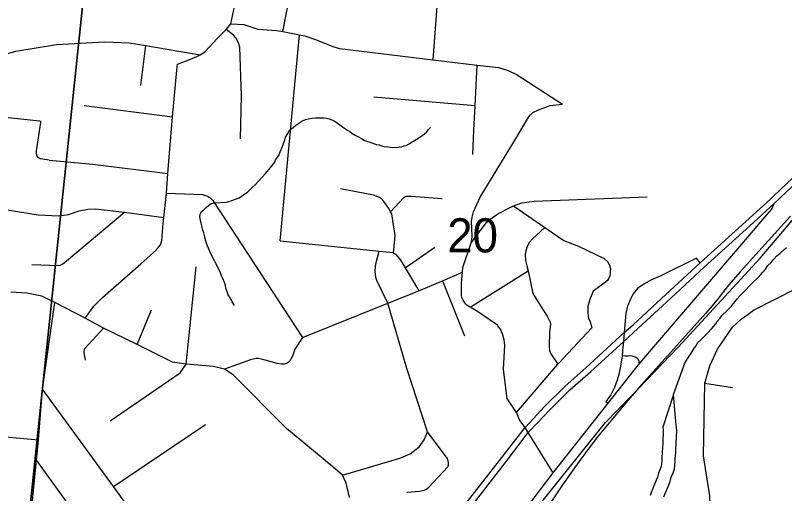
# Model space of a CAD drawing. Extents: x 0 to 34, y 0 to 22.
# Drawn here: x 2.6893 to 3.1612, y 17.5855 to 17.879 of the extents above; entities that cross this region are included whole.
import ezdxf

# ---------------------------------------------------------------- set-up
doc = ezdxf.new("R2010")
doc.units = 0
for name, color, linetype in [('GM_X_City_Street', 7, 'Continuous'), ('GM_X_County_Road', 7, 'Continuous'), ('GM_X_Interchange_Ramps', 7, 'Continuous'), ('GM_X_Minor_River', 7, 'Continuous'), ('GM_X_Rail_Line', 7, 'Continuous'), ('GM_X_Section', 7, 'Continuous'), ('GM_X_Section_Text', 7, 'Continuous'), ('GM_X_State_Route', 7, 'Continuous'), ('GM_X_US_Route', 7, 'Continuous')]:
    doc.layers.add(name, color=color, linetype=linetype)

msp = doc.modelspace()

# ---------------------------------------------------------------- linework, layer by layer
at = {"layer": 'GM_X_City_Street'}
for p, q in [((2.94564, 17.85176), (2.95033, 17.9181)), ((2.8534, 17.86906), (2.86104, 17.90871)), ((2.85178, 17.74068), (2.86366, 17.86715)), ((2.76623, 17.83595), (2.76935, 17.86057)), ((2.97133, 17.82351), (2.90911, 17.82892)), ((2.7314, 17.82382), (2.78573, 17.81676)), ((2.92832, 17.72405), (2.94656, 17.73686)), ((2.79413, 17.66492), (2.80015, 17.72474)), ((2.96821, 17.70004), (3.00392, 17.72222)), ((2.95127, 17.71622), (2.9649, 17.68242)), ((2.76402, 17.6771), (2.77281, 17.69836)), ((3.11216, 17.65336), (3.12925, 17.6507)), ((2.74946, 17.58994), (2.80587, 17.62797)), ((2.70231, 17.6059), (2.75031, 17.53932))]:
    msp.add_line(p, q, dxfattribs=at)
for points in [[(2.82746, 17.8032), (2.82802, 17.82962), (2.82694, 17.85949), (2.82637, 17.86152), (2.8256, 17.86349), (2.82451, 17.86524), (2.82311, 17.86699), (2.81869, 17.87036)], [(2.82149, 17.87381), (2.82952, 17.87349), (2.838, 17.87064), (2.84938, 17.86981), (2.8534, 17.86906), (2.86366, 17.86715), (2.86679, 17.86657), (2.87282, 17.86434), (2.88469, 17.8597), (2.88809, 17.85867), (2.94564, 17.85176), (2.97252, 17.84854), (2.98567, 17.84696), (2.99152, 17.84512), (2.99716, 17.84252), (3.0249, 17.82459)], [(2.64474, 17.84233), (2.65263, 17.84479), (2.67254, 17.85214), (2.68955, 17.85708), (2.71452, 17.86108), (2.744, 17.86281), (2.75918, 17.86216), (2.76935, 17.86057), (2.80267, 17.85482)], [(2.96991, 17.79371), (2.97062, 17.80866), (2.97133, 17.82351), (2.97252, 17.84854)], [(2.62782, 17.82257), (2.68122, 17.81677), (2.70407, 17.81428), (2.70479, 17.81415)], [(3.01909, 17.59835), (3.00392, 17.62311), (3.00201, 17.62602), (2.99872, 17.63046), (2.99669, 17.63534), (2.99106, 17.644), (2.98877, 17.66173), (2.98947, 17.67673), (2.98908, 17.67992), (2.9881, 17.68361), (2.98693, 17.68637), (2.98595, 17.68774), (2.98498, 17.68881), (2.97992, 17.69235), (2.97281, 17.69726), (2.96821, 17.70004), (2.96619, 17.70125), (2.9655, 17.70199), (2.96404, 17.70428), (2.96325, 17.70594), (2.96295, 17.70718), (2.96292, 17.71459), (2.96361, 17.72149), (2.96388, 17.72427), (2.96894, 17.73939), (2.96932, 17.74135), (2.96951, 17.74381), (2.96904, 17.75248), (2.96947, 17.75517), (2.97031, 17.75853), (2.97449, 17.76756), (2.99495, 17.80094), (3.0042, 17.81671), (3.00538, 17.818), (3.00675, 17.81945), (3.01019, 17.82113), (3.01728, 17.82363), (3.0249, 17.82459)], [(2.70998, 17.79027), (2.70614, 17.79069), (2.70454, 17.79107), (2.70328, 17.79182), (2.70266, 17.79271), (2.70229, 17.79431), (2.70232, 17.79596), (2.70497, 17.81333), (2.70493, 17.81385)], [(2.70998, 17.79027), (2.73681, 17.78776), (2.78277, 17.78207)], [(2.92128, 17.73312), (2.92232, 17.74403), (2.92132, 17.75052), (2.92013, 17.7572), (2.91945, 17.75856), (2.91846, 17.76054), (2.91499, 17.76549), (2.91388, 17.76654), (2.91256, 17.76725), (2.90898, 17.76866), (2.88874, 17.77254)], [(2.62212, 17.76754), (2.64847, 17.76505), (2.6712, 17.76168), (2.67648, 17.76084), (2.70319, 17.75659), (2.71572, 17.75611), (2.7191, 17.75635), (2.72181, 17.75693), (2.72851, 17.75906), (2.73372, 17.7601), (2.73841, 17.76036), (2.75619, 17.75827), (2.78031, 17.75503)], [(2.78195, 17.76991), (2.80413, 17.76913), (2.80734, 17.76811), (2.80884, 17.76713), (2.81051, 17.76538), (2.86552, 17.68125), (2.86082, 17.67413), (2.85921, 17.6698), (2.85851, 17.66842), (2.85779, 17.66719), (2.85689, 17.66621), (2.85612, 17.66564), (2.85416, 17.66497), (2.85253, 17.66492), (2.84999, 17.66544), (2.84244, 17.66751), (2.83846, 17.66842), (2.83773, 17.66852), (2.83702, 17.6685), (2.83352, 17.66772), (2.81764, 17.66187)], [(2.91945, 17.75856), (2.92757, 17.76729), (2.92828, 17.76776), (2.9291, 17.76802), (2.93045, 17.76816), (2.93214, 17.76814), (2.9511, 17.76657)], [(2.96894, 17.73939), (2.97834, 17.75189), (2.98193, 17.75501), (2.98529, 17.75724), (2.99316, 17.76125), (2.99494, 17.76207), (2.99642, 17.76276), (2.99987, 17.76395), (3.00749, 17.76492), (3.07688, 17.76772)], [(2.99494, 17.76207), (3.01412, 17.74893), (3.02579, 17.74093), (3.03483, 17.73749), (3.05043, 17.72991), (3.05267, 17.72777), (3.05367, 17.72551), (3.05429, 17.72374), (3.05425, 17.72177), (3.05425, 17.72083), (3.05401, 17.71919), (3.05306, 17.71732), (3.05243, 17.71637), (3.04875, 17.71341), (3.04374, 17.70973), (3.04302, 17.70807), (3.04193, 17.70521), (3.0405, 17.70049), (3.04042, 17.69859), (3.04044, 17.69625), (3.04092, 17.69325), (3.04182, 17.69095), (3.04288, 17.68731)], [(2.69931, 17.72607), (2.71602, 17.7255), (2.71701, 17.72582), (2.71832, 17.72659), (2.7218, 17.72936), (2.75619, 17.75827)], [(3.01412, 17.74893), (3.00643, 17.74194), (3.00477, 17.7399), (3.00329, 17.73726), (3.00244, 17.73454), (3.00205, 17.73234), (3.00225, 17.72863), (3.00313, 17.72529), (3.00392, 17.72222), (3.00667, 17.70828), (3.00997, 17.70307), (3.01549, 17.6944), (3.01682, 17.692), (3.01731, 17.69074), (3.01754, 17.68929), (3.01699, 17.68467), (3.0168, 17.67574), (3.01704, 17.67342), (3.01785, 17.67134), (3.02197, 17.66491)], [(2.85178, 17.74068), (2.91244, 17.73434), (2.91906, 17.73365), (2.92077, 17.73342), (2.92128, 17.73312), (2.92246, 17.73243), (2.92524, 17.72913), (2.92832, 17.72405), (2.9368, 17.71006)], [(2.92935, 17.58643), (2.93712, 17.58705), (2.93997, 17.58757), (2.94111, 17.58814), (2.94284, 17.58942), (2.95449, 17.60189), (2.95476, 17.60244), (2.95494, 17.60306), (2.95502, 17.60437), (2.95476, 17.60565), (2.95412, 17.60723), (2.94209, 17.62336), (2.92952, 17.66231), (2.9178, 17.70238), (2.91765, 17.70288), (2.9111, 17.71634), (2.91051, 17.71831), (2.91007, 17.72187), (2.91019, 17.72503), (2.91078, 17.72813), (2.91244, 17.73434)], [(2.86552, 17.68125), (2.9178, 17.70238), (2.9368, 17.71006), (2.95127, 17.71622), (2.96361, 17.72149)], [(2.73226, 17.66734), (2.73151, 17.67213), (2.73147, 17.67285), (2.73161, 17.67381), (2.73178, 17.67432), (2.73204, 17.67476), (2.74341, 17.68711)], [(2.99669, 17.63534), (3.02197, 17.66491), (3.02247, 17.66534), (3.04288, 17.68731)], [(2.74743, 17.63012), (2.79043, 17.65957), (2.79413, 17.66492)], [(2.77471, 17.55363), (2.77448, 17.55441), (2.77353, 17.55645), (2.7727, 17.55803), (2.74946, 17.58994), (2.70599, 17.64966)], [(2.65529, 17.62406), (2.65833, 17.62266), (2.70346, 17.61855)], [(2.8899, 17.59693), (2.92516, 17.60735), (2.93145, 17.60989), (2.93701, 17.61416), (2.94011, 17.61847), (2.94209, 17.62336)]]:
    msp.add_lwpolyline(points, dxfattribs=at)
at = {"layer": 'GM_X_County_Road'}
for points in [[(3.15493, 17.70471), (3.20967, 17.73251), (3.21525, 17.73639), (3.22249, 17.74427), (3.26056, 17.79744), (3.26733, 17.8072), (3.30929, 17.86015), (3.31795, 17.87036), (3.34015, 17.89755), (3.37567, 17.94129), (3.38311, 17.95098)], [(2.73213, 17.69313), (2.7374, 17.70053), (2.74274, 17.70595), (2.76633, 17.7265), (2.77587, 17.73521), (2.77833, 17.73826), (2.77907, 17.74097), (2.7794, 17.74327), (2.77981, 17.74902), (2.78031, 17.75503), (2.78195, 17.76991), (2.78277, 17.78207), (2.78573, 17.81676), (2.78828, 17.84545), (2.78853, 17.8475), (2.78869, 17.84915), (2.79568, 17.85178), (2.80061, 17.85375), (2.80267, 17.85482), (2.80485, 17.85627), (2.8058, 17.85692), (2.81311, 17.86477), (2.81869, 17.87036), (2.82149, 17.87381), (2.82387, 17.88523)], [(3.06912, 17.66149), (3.07235, 17.66558), (3.13739, 17.74142), (3.14901, 17.7552), (3.15334, 17.76008), (3.15471, 17.76348)], [(3.12702, 17.68438), (3.12925, 17.68766), (3.13447, 17.69265), (3.13791, 17.6951), (3.14213, 17.6982), (3.15493, 17.70471)], [(2.69032, 17.52427), (2.69812, 17.56488), (2.70231, 17.6059), (2.70346, 17.61855), (2.70599, 17.64966), (2.71341, 17.70273)], [(3.11325, 17.59696), (3.11145, 17.6087), (3.11216, 17.65336), (3.11538, 17.66391), (3.12004, 17.67412), (3.12702, 17.68438)], [(2.95444, 17.51298), (3.01909, 17.59835), (3.05292, 17.64106), (3.06912, 17.66149)], [(3.11379, 17.56117), (3.11553, 17.57016), (3.1155, 17.57872), (3.1152, 17.58419), (3.11325, 17.59696)]]:
    msp.add_lwpolyline(points, dxfattribs=at)
at = {"layer": 'GM_X_Interchange_Ramps'}
for points in [[(3.10942, 17.72719), (3.10712, 17.72994), (3.08528, 17.71923), (3.07944, 17.71669), (3.07478, 17.71414), (3.07102, 17.71132), (3.06836, 17.70816), (3.06671, 17.70496), (3.06488, 17.70063), (3.06368, 17.69614), (3.06272, 17.68436), (3.06226, 17.67867), (3.06201, 17.67555), (3.06152, 17.67003), (3.06048, 17.66377), (3.05938, 17.65865), (3.05847, 17.65516), (3.05688, 17.65057), (3.05466, 17.64613), (3.05159, 17.64211), (3.05292, 17.64106)], [(3.07235, 17.66558), (3.07203, 17.66585), (3.07186, 17.66677), (3.07103, 17.66815), (3.06996, 17.66909), (3.06848, 17.66977), (3.06688, 17.67012), (3.0652, 17.66997), (3.06318, 17.66984), (3.06152, 17.67003)]]:
    msp.add_lwpolyline(points, dxfattribs=at)
at = {"layer": 'GM_X_Minor_River'}
for points in [[(2.82377, 17.70091), (2.82234, 17.70325), (2.82146, 17.705), (2.81985, 17.70754), (2.819, 17.71004), (2.81849, 17.71158), (2.81818, 17.71331), (2.81749, 17.71505), (2.81664, 17.71755), (2.81575, 17.71911), (2.8149, 17.72162), (2.81137, 17.72842), (2.81032, 17.73074), (2.80855, 17.73405), (2.80768, 17.73618), (2.80699, 17.73791), (2.80631, 17.73984), (2.80598, 17.74119), (2.80548, 17.74311), (2.80482, 17.74561), (2.80415, 17.74773), (2.80382, 17.74907), (2.80335, 17.75156), (2.80285, 17.75329), (2.80236, 17.75541), (2.80262, 17.75711), (2.80343, 17.75859), (2.80481, 17.75968), (2.80639, 17.76113), (2.80777, 17.76241), (2.80933, 17.76348), (2.81182, 17.76395), (2.81868, 17.76442), (2.82021, 17.76474), (2.82175, 17.76525), (2.8231, 17.76576), (2.82657, 17.76714), (2.82872, 17.76857), (2.83009, 17.76946), (2.83165, 17.77054), (2.83304, 17.772), (2.83461, 17.77345), (2.83639, 17.77509), (2.83818, 17.77711), (2.84095, 17.78004), (2.84254, 17.78187), (2.84373, 17.78315), (2.84474, 17.78444), (2.84613, 17.78609), (2.84852, 17.78885), (2.84877, 17.79036), (2.85097, 17.79312), (2.85182, 17.79536), (2.85308, 17.79854), (2.85373, 17.80041), (2.85457, 17.80266), (2.85502, 17.80435), (2.85603, 17.80583), (2.85767, 17.80881), (2.85962, 17.81025), (2.86139, 17.81169), (2.86315, 17.81295), (2.8651, 17.8142), (2.86722, 17.81506), (2.86914, 17.81555), (2.87106, 17.81585), (2.87335, 17.81614), (2.87544, 17.81624), (2.87848, 17.81611), (2.88018, 17.81585), (2.88188, 17.81559), (2.88487, 17.81433), (2.88616, 17.81351), (2.89004, 17.81069), (2.893, 17.80867), (2.89449, 17.80785), (2.89578, 17.80684), (2.89782, 17.80562), (2.8993, 17.8046), (2.90154, 17.80356), (2.90321, 17.80254), (2.90471, 17.80191), (2.90677, 17.80125), (2.90902, 17.8004), (2.91089, 17.79975), (2.9124, 17.7995), (2.91391, 17.79906), (2.9156, 17.7986), (2.91787, 17.79832), (2.91919, 17.79807), (2.92279, 17.79792), (2.92451, 17.79823), (2.92623, 17.79835), (2.92758, 17.79887), (2.92911, 17.79918), (2.93086, 17.80025), (2.93223, 17.80114), (2.93359, 17.80185), (2.93515, 17.80292), (2.93689, 17.8038), (2.93885, 17.80524)], [(2.93885, 17.80524), (2.94022, 17.80632), (2.9416, 17.8076), (2.9426, 17.80889), (2.94398, 17.81016)], [(3.09303, 17.6464), (3.09999, 17.66567), (3.101, 17.66715), (3.10222, 17.66919), (3.10384, 17.67178), (3.10586, 17.67493), (3.10686, 17.67622), (3.1077, 17.67808), (3.10986, 17.6799), (3.11224, 17.68246), (3.11382, 17.68391), (3.11659, 17.68684), (3.11899, 17.68978), (3.1198, 17.69108), (3.1216, 17.69328), (3.1226, 17.69476), (3.12596, 17.69786), (3.12715, 17.69914), (3.12854, 17.7006), (3.12954, 17.70208), (3.13094, 17.70373), (3.13213, 17.70501), (3.13392, 17.70703), (3.13571, 17.70905), (3.14105, 17.71453), (3.145, 17.71816), (3.14659, 17.72), (3.14779, 17.72147), (3.14938, 17.72331), (3.1508, 17.72553), (3.15296, 17.72734), (3.15456, 17.72936), (3.15635, 17.73138), (3.15851, 17.73319), (3.16088, 17.73537), (3.16226, 17.73665)], [(3.09303, 17.6464), (3.08646, 17.62634), (3.08666, 17.62419), (3.08645, 17.61661), (3.08617, 17.61339), (3.0861, 17.61092), (3.08581, 17.6077), (3.08575, 17.60554), (3.08536, 17.6022), (3.08506, 17.60112), (3.08378, 17.59817), (3.08314, 17.59554), (3.08256, 17.5942), (3.08113, 17.59064), (3.08031, 17.58875), (3.07931, 17.58624), (3.07877, 17.58447)], [(3.08714, 17.5835), (3.08796, 17.58557), (3.08877, 17.58744), (3.09021, 17.59101), (3.09102, 17.59288), (3.09166, 17.59552), (3.09289, 17.59833), (3.09352, 17.60059), (3.09403, 17.60494), (3.09409, 17.60722), (3.09437, 17.61044), (3.09444, 17.61291), (3.09473, 17.61613), (3.09496, 17.62447), (3.09467, 17.62752), (3.09303, 17.6464)]]:
    msp.add_lwpolyline(points, dxfattribs=at)
at = {"layer": 'GM_X_Rail_Line'}
for p, q in [((3.05126, 17.62914), (3.06676, 17.64515)), ((2.92311, 17.4694), (3.05126, 17.62914))]:
    msp.add_line(p, q, dxfattribs=at)
for points in [[(3.06676, 17.64515), (3.09595, 17.67532), (3.14622, 17.73013), (3.22356, 17.82106), (3.2764, 17.87781), (3.3223, 17.92723), (3.33684, 17.94208), (3.34926, 17.95389), (3.36046, 17.96479), (3.36819, 17.971), (3.37636, 17.97721), (3.3856, 17.98342), (3.39318, 17.98796), (3.40423, 17.99326), (3.41468, 17.99766), (3.43007, 18.00341)], [(3.16475, 17.75584), (3.13399, 17.72166), (3.12697, 17.71373), (3.12365, 17.70961), (3.12051, 17.70553), (3.11671, 17.70081), (3.11283, 17.6962), (3.08779, 17.66834), (3.07282, 17.65165), (3.06374, 17.64133), (3.05142, 17.6266), (3.04632, 17.62031), (3.04137, 17.61353), (3.03395, 17.60359), (3.0249, 17.59085), (3.01543, 17.57689)]]:
    msp.add_lwpolyline(points, dxfattribs=at)
at = {"layer": 'GM_X_Section'}
for points in [[(2.23892, 18.07747), (2.7454, 18.02721), (2.69316, 17.52707), (2.18871, 17.57504)], [(2.7454, 18.02721), (3.2415, 17.96998), (3.19003, 17.47982), (2.69316, 17.52707)]]:
    msp.add_lwpolyline(points, close=True, dxfattribs=at)
at = {"layer": 'GM_X_State_Route'}
msp.add_lwpolyline([(2.89434, 17.58312), (2.8922, 17.592), (2.8899, 17.59693), (2.88398, 17.60195), (2.8557, 17.62539), (2.82282, 17.65834), (2.81764, 17.66187), (2.81082, 17.66344), (2.79413, 17.66492), (2.78567, 17.66615), (2.76402, 17.6771), (2.74341, 17.68711), (2.73213, 17.69313), (2.71341, 17.70273), (2.70543, 17.70676), (2.69639, 17.70848), (2.68653, 17.70922)], dxfattribs=at)
at = {"layer": 'GM_X_US_Route'}
msp.add_line((3.13976, 17.7499), (3.15471, 17.76348), dxfattribs=at)
for points in [[(3.15471, 17.76348), (3.18728, 17.7943), (3.19891, 17.80746), (3.20768, 17.81886), (3.21492, 17.82884), (3.2226, 17.84058), (3.22972, 17.85352), (3.23685, 17.86788), (3.24584, 17.88751), (3.27244, 17.94947), (3.2805, 17.96792)], [(3.15458, 17.76828), (3.18498, 17.79705)], [(2.86756, 17.4286), (2.86894, 17.43238), (2.8765, 17.44973), (2.88126, 17.45933), (2.88702, 17.47002), (2.89211, 17.47863), (2.89783, 17.48818), (2.92567, 17.52491), (2.93283, 17.53458), (2.96299, 17.57599), (2.98769, 17.60765), (3.00201, 17.62602), (3.00688, 17.63145), (3.0139, 17.63902), (3.02651, 17.65141), (3.03923, 17.6627), (3.06272, 17.68436), (3.06821, 17.68912), (3.08836, 17.70778), (3.10942, 17.72719), (3.15241, 17.76623), (3.15458, 17.76828)], [(2.8972, 17.47978), (2.90064, 17.48522), (2.92864, 17.52271), (2.93538, 17.53187), (2.96596, 17.57379), (2.99066, 17.60546), (3.00392, 17.62311), (3.00985, 17.62925), (3.01687, 17.63682), (3.02948, 17.64921), (3.0422, 17.66051), (3.06226, 17.67867), (3.07118, 17.68693), (3.09133, 17.70558), (3.11173, 17.72444), (3.13976, 17.7499)]]:
    msp.add_lwpolyline(points, dxfattribs=at)

# ---------------------------------------------------------------- texts
at = {"layer": 'GM_X_Section_Text'}
msp.add_text('20', height=0.020928, rotation=0, dxfattribs=at).set_placement((2.95421, 17.73357))

doc.saveas('drawing.dxf')
